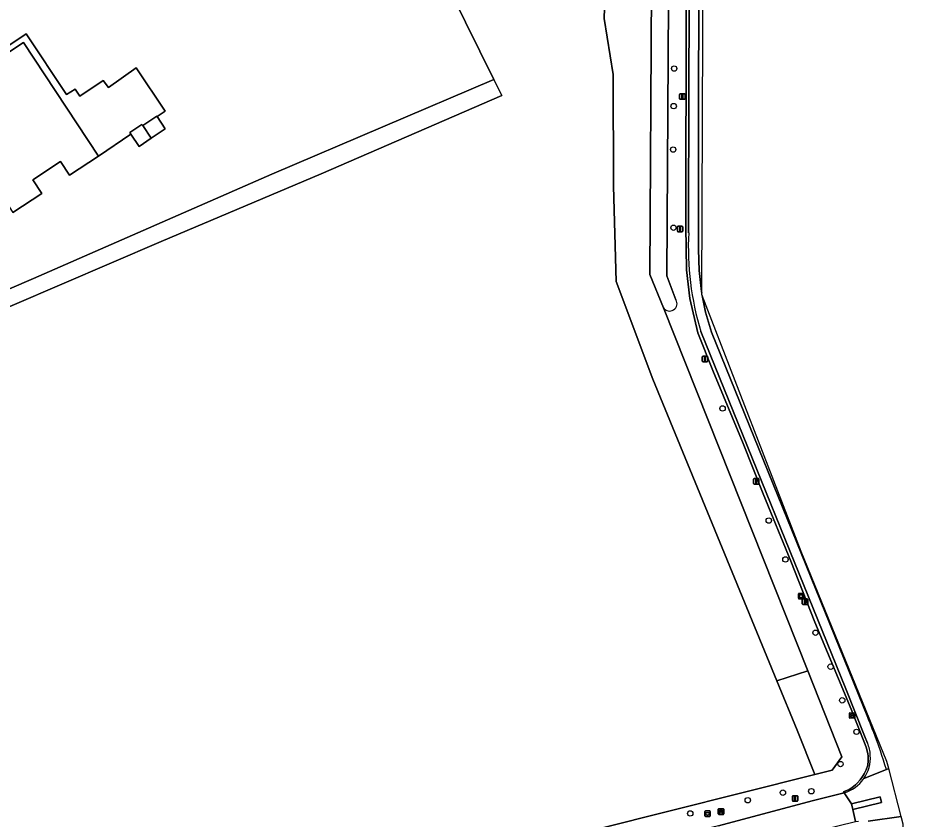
# Model space of a CAD drawing. Extents: x 161483 to 162250, y 379484 to 380833.
# Drawn here: x 162037.8 to 162201.1, y 379729.6 to 379875.1 of the extents above; entities that cross this region are included whole.
import ezdxf

# ---------------------------------------------------------------- set-up
doc = ezdxf.new("R2010")
doc.units = 0
for name, color, linetype in [('IMGEO_Afvalbak', 7, 'Continuous'), ('IMGEO_Bank', 7, 'Continuous'), ('IMGEO_Berm_open', 7, 'Continuous'), ('IMGEO_Boom', 7, 'Continuous'), ('IMGEO_Brandkraan', 7, 'Continuous'), ('IMGEO_Gemengd_bos', 7, 'Continuous'), ('IMGEO_Groenvoorziening', 7, 'Continuous'), ('IMGEO_Hek', 7, 'Continuous'), ('IMGEO_Lichtmast', 7, 'Continuous'), ('IMGEO_Pand', 7, 'Continuous'), ('IMGEO_Rijbaan_lokaal_gesloten', 7, 'Continuous'), ('IMGEO_Verkeersbordpaal', 7, 'Continuous'), ('IMGEO_Verkeerseiland_open', 7, 'Continuous'), ('IMGEO_Voetpad_onverhard', 7, 'Continuous'), ('IMGEO_Voetpad_open', 7, 'Continuous'), ('IMGEO_Waterloop', 7, 'Continuous'), ('IMGEO_Wegwijzer', 7, 'Continuous')]:
    doc.layers.add(name, color=color, linetype=linetype)

msp = doc.modelspace()

# ---------------------------------------------------------------- linework, layer by layer
at = {"layer": 'IMGEO_Afvalbak'}
for p, q in [((162162.56, 379730.18), (162162.56, 379730.98)), ((162162.56, 379730.98), (162162.56, 379730.18)), ((162162.66, 379731.08), (162163.45, 379731.08)), ((162163.45, 379731.08), (162162.66, 379731.08)), ((162163.55, 379730.98), (162163.55, 379730.18)), ((162163.55, 379730.18), (162163.55, 379730.98)), ((162163.45, 379730.08), (162162.66, 379730.08)), ((162162.66, 379730.08), (162163.45, 379730.08))]:
    msp.add_line(p, q, dxfattribs=at)
msp.add_lwpolyline([(162162.7, 379730.79), (162163.41, 379730.79), (162163.26, 379730.32), (162162.85, 379730.32), (162162.7, 379730.79)], dxfattribs=at)
for centre, start, end in [((162162.66, 379730.98), 90, 180), ((162162.66, 379730.98), 90, 180), ((162163.45, 379730.98), 0, 90), ((162163.45, 379730.98), 360, 90), ((162162.66, 379730.18), 180, 270), ((162162.66, 379730.18), 180, 270), ((162163.45, 379730.18), 270, 0), ((162163.45, 379730.18), 270, 0)]:
    msp.add_arc(centre, 0.1, start, end, dxfattribs=at)
at = {"layer": 'IMGEO_Bank'}
for p, q in [((162165.01, 379730.53), (162165.01, 379731.38)), ((162165.01, 379731.38), (162165.01, 379730.53)), ((162165.08, 379731.46), (162165.93, 379731.46)), ((162165.93, 379731.46), (162165.08, 379731.46)), ((162165.94, 379730.46), (162165.09, 379730.46)), ((162165.09, 379730.46), (162165.94, 379730.46)), ((162165.71, 379730.86), (162165.31, 379730.86)), ((162165.32, 379730.97), (162165.32, 379731.07)), ((162165.36, 379731.07), (162165.36, 379730.97)), ((162165.65, 379731.08), (162165.37, 379731.08)), ((162165.37, 379730.96), (162165.65, 379730.96)), ((162165.66, 379730.97), (162165.66, 379731.07)), ((162165.7, 379731.07), (162165.7, 379730.97)), ((162166.01, 379731.39), (162166.01, 379730.54)), ((162166.01, 379730.54), (162166.01, 379731.39))]:
    msp.add_line(p, q, dxfattribs=at)
for points in [[(162165.26, 379730.86), (162165.11, 379730.86), (162165.23, 379730.96), (162165.31, 379730.96)], [(162165.31, 379731.08), (162165.23, 379731.08), (162165.23, 379731.24), (162165.79, 379731.24), (162165.79, 379731.08), (162165.71, 379731.08)], [(162165.31, 379730.85), (162165.31, 379730.64), (162165.26, 379730.64), (162165.26, 379730.85)], [(162165.71, 379730.96), (162165.79, 379730.96), (162165.9, 379730.86), (162165.76, 379730.86)], [(162165.76, 379730.85), (162165.76, 379730.64), (162165.71, 379730.64), (162165.71, 379730.85)]]:
    msp.add_lwpolyline(points, dxfattribs=at)
for centre, radius, start, end in [((162165.09, 379731.38), 0.0779, 92.4484, 184.2845), ((162165.09, 379731.38), 0.0779, 92.4484, 184.2845), ((162165.09, 379730.54), 0.0779, 182.4484, 274.2845), ((162165.09, 379730.54), 0.0779, 182.4484, 274.2845), ((162165.26, 379730.85), 0.00671, 2.8957, 87.1043), ((162165.31, 379731.07), 0.00671, 2.8957, 87.1043), ((162165.31, 379730.97), 0.00671, 272.8957, 357.1043), ((162165.31, 379730.85), 0.00671, 92.8957, 177.1043), ((162165.37, 379731.07), 0.00671, 92.8957, 177.1043), ((162165.37, 379730.97), 0.00671, 182.8957, 267.1043), ((162165.65, 379731.07), 0.00671, 2.8957, 87.1043), ((162165.65, 379730.97), 0.00671, 272.8957, 357.1043), ((162165.71, 379731.07), 0.00671, 92.8957, 177.1043), ((162165.71, 379730.97), 0.00671, 182.8957, 267.1043), ((162165.71, 379730.85), 0.00671, 2.8957, 87.1043), ((162165.76, 379730.85), 0.00671, 92.8957, 177.1043), ((162165.93, 379731.38), 0.0779, 2.4484, 94.2845), ((162165.93, 379731.38), 0.0779, 2.4484, 94.2845), ((162165.93, 379730.54), 0.0779, 272.4484, 4.2845), ((162165.93, 379730.54), 0.0779, 272.4484, 4.2845)]:
    msp.add_arc(centre, radius, start, end, dxfattribs=at)
at = {"layer": 'IMGEO_Berm_open'}
for points in [[(162159.63, 379836.12), (162159.67, 379863.34), (162160.46, 380027.63)], [(162159.2, 379883.11), (162159.17, 379864.34), (162159.14, 379850.29), (162159.1, 379837.23), (162159.23, 379829.37), (162159.84, 379824.17), (162161.31, 379817.95), (162164.03, 379811.11), (162169.53, 379797.84), (162173.19, 379788.7), (162178.2, 379776.44), (162182.56, 379765.37), (162189.13, 379749.56), (162191.58, 379743.48), (162191.87, 379742.68), (162192.18, 379741.49), (162192.24, 379741.04), (162192.25, 379740.19), (162192.14, 379739.4), (162191.86, 379738.55), (162191.48, 379737.8), (162191.21, 379737.36), (162190.76, 379736.72), (162190.22, 379736.13), (162189.91, 379735.82), (162189.26, 379735.28), (162188.79, 379734.99), (162187.76, 379734.56), (162187.88, 379734.38)], [(162192.09, 379743.41), (162191.57, 379744.72), (162188.18, 379753.25), (162161.83, 379818.17)]]:
    msp.add_lwpolyline(points, dxfattribs=at)
for centre, radius, start, end in [((162212.95, 379833.54), 53.38, 177.2271, 196.7305), ((162185.93, 379740.78), 6.7, 3.3703, 23.1449), ((162185.94, 379740.78), 6.69, 325.1177, 3.3684), ((162185.94, 379740.78), 6.69, 286.8339, 325.1191)]:
    msp.add_arc(centre, radius, start, end, dxfattribs=at)
at = {"layer": 'IMGEO_Boom'}
for centre in [(162157, 379865.94), (162156.91, 379859.11), (162156.82, 379851.22), (162156.88, 379837.02), (162165.78, 379804.19), (162174.18, 379783.83), (162177.21, 379776.76), (162182.66, 379763.45), (162185.42, 379757.29), (162187.52, 379751.17), (162190.11, 379745.45), (162187.2, 379739.6), (162181.91, 379734.66), (162170.37, 379733.03), (162176.74, 379734.4), (162159.92, 379730.62)]:
    msp.add_circle(centre, 0.489, dxfattribs=at)
at = {"layer": 'IMGEO_Brandkraan'}
for p, q in [((162188.83, 379747.99), (162188.83, 379748.84)), ((162188.9, 379748.92), (162189.75, 379748.92)), ((162189.08, 379748.41), (162189.08, 379748.42)), ((162189.52, 379748.37), (162189.12, 379748.37)), ((162189.13, 379748.46), (162189.52, 379748.46)), ((162189.31, 379748.7), (162189.34, 379748.7)), ((162189.57, 379748.42), (162189.57, 379748.41)), ((162189.83, 379748.84), (162189.83, 379747.99)), ((162189.75, 379747.92), (162188.9, 379747.92)), ((162189.34, 379748.14), (162189.31, 379748.14))]:
    msp.add_line(p, q, dxfattribs=at)
for points in [[(162188.83, 379747.99), (162188.83, 379748.84)], [(162188.9, 379748.92), (162189.75, 379748.92)], [(162189.83, 379748.84), (162189.83, 379747.99)], [(162189.75, 379747.92), (162188.9, 379747.92)]]:
    msp.add_lwpolyline(points, dxfattribs=at)
for centre, radius, start, end in [((162188.9, 379748.84), 0.0765, 91.552, 178.448), ((162188.9, 379748.84), 0.0765, 91.552, 178.448), ((162189.12, 379748.42), 0.0403, 85.8775, 175.7526), ((162189.12, 379748.41), 0.0366, 178.938, 274.7102), ((162189.53, 379748.42), 0.0386, 1.7309, 96.639), ((162189.53, 379748.42), 0.043, 264.8664, 352.4533), ((162189.75, 379748.84), 0.0765, 1.552, 88.448), ((162189.75, 379748.84), 0.0765, 1.552, 88.448), ((162188.9, 379747.99), 0.0765, 181.552, 268.448), ((162188.9, 379747.99), 0.0765, 181.552, 268.448), ((162189.75, 379747.99), 0.0765, 271.552, 358.448), ((162189.75, 379747.99), 0.0765, 271.552, 358.448)]:
    msp.add_arc(centre, radius, start, end, dxfattribs=at)
for centre, major_axis, ratio, start_param, end_param in [((162189.31, 379748.42), (-0.387, 0.002), 0.722429, 4.712389, 7.853982), ((162189.34, 379748.42), (-0.39, 0.002), 0.717154, 1.570796, 4.712389)]:
    msp.add_ellipse(centre, major_axis=major_axis, ratio=ratio, start_param=start_param, end_param=end_param, dxfattribs=at)
at = {"layer": 'IMGEO_Gemengd_bos'}
for points in [[(162103.51, 379717.85), (162182.52, 379737.68), (162179.32, 379745.78), (162175.64, 379754.71), (162153.13, 379809.49), (162146.46, 379827.24), (162145.98, 379844.58), (162145.91, 379864.83), (162144.3, 379875.03), (162144.39, 379878.92), (162145.08, 380030.26), (162131.29, 380032.41), (162090.52, 380038.76), (162096.79, 380077.74), (162126.58, 380073.2), (162136.34, 380071.8), (162145.26, 380070.52), (162145.37, 380141.37), (162144.07, 380140.86), (162032.06, 380067.54)], [(162037.16, 380014.99), (162039.61, 380011.29), (162049.73, 380017.98), (162058.57, 380004.77), (162061.77, 380000), (162063.99, 379996.68), (162061.62, 379994.89), (162062.2, 379994.03), (162064.77, 379995.74), (162070.88, 379986.6), (162060.98, 379979.99), (162060.57, 379979.71), (162060.88, 379979.16), (162057.23, 379976.59), (162059.78, 379976.85), (162066.62, 379979.25), (162073.95, 379965.89), (162088.83, 379936.23), (162106.31, 379900.26), (162124.28, 379863.96), (162125.73, 379861.01), (162092.88, 379846.78), (162063.84, 379834.53), (161991.61, 379803.52)]]:
    msp.add_lwpolyline(points, dxfattribs=at)
for points in [[(162175.64, 379754.71), (162181.26, 379756.52), (162155.04, 379822.48), (162152.58, 379828.55), (162153.48, 379984.47), (162152.85, 380014.39), (162153.29, 380028.98), (162145.08, 380030.26), (162144.39, 379878.92), (162144.3, 379875.03), (162145.91, 379864.83), (162145.98, 379844.58), (162146.46, 379827.24), (162153.13, 379809.49)], [(162179.32, 379745.78), (162182.52, 379737.68), (162185.71, 379738.48), (162187.46, 379740.92), (162181.26, 379756.52), (162175.64, 379754.71)]]:
    msp.add_lwpolyline(points, close=True, dxfattribs=at)
at = {"layer": 'IMGEO_Groenvoorziening'}
for points in [[(162155.97, 380045.38), (162156.53, 380000), (162156.63, 379987.37), (162155.69, 379828.3), (162157.32, 379823.94)], [(162000, 379810.31), (162040.67, 379827.77), (162083.97, 379846.73), (162124.28, 379863.96), (162106.31, 379900.26), (162088.83, 379936.23), (162073.95, 379965.89), (162066.62, 379979.25), (162059.78, 379976.85), (162057.23, 379976.59), (162053.65, 379974.23), (162014.17, 379960.6)], [(162165.05, 379728.35), (162182.05, 379732.9), (162187.88, 379734.38), (162187.76, 379734.56), (162188.79, 379734.99), (162189.26, 379735.28), (162189.91, 379735.82), (162190.22, 379736.13), (162190.76, 379736.72), (162191.21, 379737.36), (162191.48, 379737.8), (162191.86, 379738.55), (162192.14, 379739.4), (162192.25, 379740.19), (162192.24, 379741.04), (162192.18, 379741.49), (162191.87, 379742.68), (162191.58, 379743.48), (162189.13, 379749.56), (162182.56, 379765.37), (162178.2, 379776.44), (162173.19, 379788.7), (162169.53, 379797.84), (162164.03, 379811.11), (162161.31, 379817.95), (162159.84, 379824.17), (162159.23, 379829.37), (162159.1, 379837.23), (162159.14, 379850.29), (162159.17, 379864.34), (162159.2, 379883.11)], [(162035.07, 379869.4), (162039.32, 379872.23), (162046.66, 379861.23), (162048.26, 379862.22), (162049.09, 379860.92), (162053.33, 379863.79), (162054.26, 379862.51), (162059.31, 379866.04), (162064.6, 379858.18), (162063.15, 379857.2), (162064.6, 379854.99), (162062.02, 379853.29), (162059.84, 379851.76), (162058.37, 379853.99), (162052.46, 379850.01), (162047.19, 379846.54), (162045.54, 379849.05), (162040.53, 379845.75), (162042.18, 379843.25), (162036.94, 379839.8)], [(162155.04, 379822.48), (162181.26, 379756.52), (162187.46, 379740.92), (162185.71, 379738.48), (162182.52, 379737.68), (162103.51, 379717.85)]]:
    msp.add_lwpolyline(points, dxfattribs=at)
msp.add_arc((162156.16, 379823.24), 1.36, 213.9846, 31.0616, dxfattribs=at)
at = {"layer": 'IMGEO_Hek'}
for points in [[(162155.04, 379822.48), (162181.26, 379756.52)], [(162181.26, 379756.52), (162187.46, 379740.92)], [(162187.46, 379740.92), (162185.71, 379738.48), (162182.52, 379737.68)], [(162182.52, 379737.68), (162103.51, 379717.85)]]:
    msp.add_lwpolyline(points, dxfattribs=at)
at = {"layer": 'IMGEO_Lichtmast'}
for p, q in [((162157.98, 379860.46), (162157.98, 379861.25)), ((162157.98, 379861.25), (162157.98, 379860.46)), ((162158.08, 379861.35), (162158.87, 379861.35)), ((162158.87, 379861.35), (162158.08, 379861.35)), ((162158.97, 379861.25), (162158.97, 379860.46)), ((162158.97, 379860.46), (162158.97, 379861.25)), ((162158.87, 379860.36), (162158.08, 379860.36)), ((162158.08, 379860.36), (162158.87, 379860.36)), ((162157.58, 379836.39), (162157.58, 379837.19)), ((162157.58, 379837.19), (162157.58, 379836.39)), ((162157.68, 379837.29), (162158.47, 379837.29)), ((162158.47, 379837.29), (162157.68, 379837.29)), ((162158.57, 379837.19), (162158.57, 379836.39)), ((162158.57, 379836.39), (162158.57, 379837.19)), ((162158.47, 379836.29), (162157.68, 379836.29)), ((162157.68, 379836.29), (162158.47, 379836.29)), ((162162.11, 379812.78), (162162.11, 379813.58)), ((162162.11, 379813.58), (162162.11, 379812.78)), ((162162.21, 379813.68), (162163, 379813.68)), ((162163, 379813.68), (162162.21, 379813.68)), ((162163.1, 379813.58), (162163.1, 379812.78)), ((162163.1, 379812.78), (162163.1, 379813.58)), ((162163, 379812.68), (162162.21, 379812.68)), ((162162.21, 379812.68), (162163, 379812.68)), ((162171.4, 379790.55), (162171.4, 379791.35)), ((162171.4, 379791.35), (162171.4, 379790.55)), ((162171.5, 379791.45), (162172.29, 379791.45)), ((162172.29, 379791.45), (162171.5, 379791.45)), ((162172.39, 379791.35), (162172.39, 379790.55)), ((162172.39, 379790.55), (162172.39, 379791.35)), ((162172.29, 379790.45), (162171.5, 379790.45)), ((162171.5, 379790.45), (162172.29, 379790.45)), ((162180.26, 379768.69), (162180.26, 379769.49)), ((162180.26, 379769.49), (162180.26, 379768.69)), ((162180.36, 379769.59), (162181.15, 379769.59)), ((162181.15, 379769.59), (162180.36, 379769.59)), ((162181.25, 379769.49), (162181.25, 379768.69)), ((162181.25, 379768.69), (162181.25, 379769.49)), ((162181.15, 379768.59), (162180.36, 379768.59)), ((162180.36, 379768.59), (162181.15, 379768.59))]:
    msp.add_line(p, q, dxfattribs=at)
for points in [[(162158.4, 379861.23), (162158.55, 379861.23), (162158.55, 379860.48), (162158.4, 379860.48), (162158.4, 379861.23)], [(162158, 379837.17), (162158.15, 379837.17), (162158.15, 379836.42), (162158, 379836.42), (162158, 379837.17)], [(162162.53, 379813.56), (162162.68, 379813.56), (162162.68, 379812.81), (162162.53, 379812.81), (162162.53, 379813.56)], [(162171.82, 379791.33), (162171.97, 379791.33), (162171.97, 379790.58), (162171.82, 379790.58), (162171.82, 379791.33)], [(162180.68, 379769.46), (162180.83, 379769.46), (162180.83, 379768.71), (162180.68, 379768.71), (162180.68, 379769.46)]]:
    msp.add_lwpolyline(points, dxfattribs=at)
for centre, start, end in [((162158.08, 379861.25), 90, 180), ((162158.08, 379861.25), 90, 180), ((162158.87, 379861.25), 0, 90), ((162158.87, 379861.25), 360, 90), ((162158.08, 379860.46), 180, 270), ((162158.08, 379860.46), 180, 270), ((162158.87, 379860.46), 270, 0), ((162158.87, 379860.46), 270, 0), ((162157.68, 379837.19), 90, 180), ((162157.68, 379837.19), 90, 180), ((162157.68, 379836.39), 180, 270), ((162157.68, 379836.39), 180, 270), ((162158.47, 379837.19), 0, 90), ((162158.47, 379837.19), 360, 90), ((162158.47, 379836.39), 270, 0), ((162158.47, 379836.39), 270, 0), ((162162.21, 379813.58), 90, 180), ((162162.21, 379813.58), 90, 180), ((162163, 379813.58), 0, 90), ((162163, 379813.58), 360, 90), ((162162.21, 379812.78), 180, 270), ((162162.21, 379812.78), 180, 270), ((162163, 379812.78), 270, 0), ((162163, 379812.78), 270, 0), ((162171.5, 379791.35), 90, 180), ((162171.5, 379791.35), 90, 180), ((162172.29, 379791.35), 0, 90), ((162172.29, 379791.35), 360, 90), ((162171.5, 379790.55), 180, 270), ((162171.5, 379790.55), 180, 270), ((162172.29, 379790.55), 270, 0), ((162172.29, 379790.55), 270, 0), ((162180.36, 379769.49), 90, 180), ((162180.36, 379769.49), 90, 180), ((162181.15, 379769.49), 0, 90), ((162181.15, 379769.49), 360, 90), ((162180.36, 379768.69), 180, 270), ((162180.36, 379768.69), 180, 270), ((162181.15, 379768.69), 270, 0), ((162181.15, 379768.69), 270, 0)]:
    msp.add_arc(centre, 0.1, start, end, dxfattribs=at)
at = {"layer": 'IMGEO_Pand'}
for points in [[(162036.94, 379839.8), (162042.18, 379843.25), (162040.53, 379845.75), (162045.54, 379849.05), (162047.19, 379846.54), (162052.46, 379850.01), (162038.87, 379870.65), (162033.61, 379867.2), (162035.21, 379864.65), (162030.3, 379861.42), (162028.61, 379863.89), (162023.36, 379860.44), (162028.55, 379852.56), (162031.06, 379854.21), (162034.26, 379849.33), (162031.76, 379847.68)], [(162063.15, 379857.2), (162063.08, 379857.3), (162060.5, 379855.6), (162062.02, 379853.29), (162064.6, 379854.99)], [(162060.5, 379855.6), (162060.36, 379855.8), (162058.14, 379854.34), (162058.37, 379853.99), (162059.84, 379851.76), (162062.02, 379853.29)]]:
    msp.add_lwpolyline(points, close=True, dxfattribs=at)
at = {"layer": 'IMGEO_Rijbaan_lokaal_gesloten'}
for points in [[(162162, 379825.11), (162161.94, 379825.45), (162161.52, 379829.25), (162161.44, 379833.08), (162161.43, 379863.42), (162162.24, 380027.63), (162160.46, 380027.63), (162159.67, 379863.34), (162159.63, 379836.12)], [(162192.15, 379748.03), (162163.79, 379818.04), (162162.7, 379821.71), (162162.09, 379824.68), (162162.09, 379824.68), (162162, 379824.91), (162162, 379825.11)], [(162161.83, 379818.17), (162188.18, 379753.25), (162191.57, 379744.72), (162192.09, 379743.41)], [(162198.21, 379730.08), (162195.96, 379738.76), (162195.96, 379738.76), (162195.54, 379738.63), (162191.43, 379736.95)], [(162191.43, 379736.95), (162195.54, 379738.63)], [(162187.88, 379734.38), (162189.17, 379732.34), (162194.38, 379733.64), (162194.64, 379732.64), (162189.44, 379731.37), (162189.91, 379729.16), (162190.48, 379729.25)], [(162173.52, 379602.83), (162182.59, 379620.96), (162200.26, 379657.15), (162201.1, 379663.04), (162198.57, 379728.69), (162198.21, 379730.08), (162192.21, 379729.23)], [(162192.21, 379729.23), (162198.21, 379730.08)]]:
    msp.add_lwpolyline(points, dxfattribs=at)
msp.add_lwpolyline([(162187.88, 379734.38), (162182.05, 379732.9), (162165.05, 379728.35), (162138.56, 379722.09), (162003.93, 379688.47), (162000, 379687.49), (161828.7, 379644.34), (161812.36, 379640.09), (161798.36, 379636.6), (161780.29, 379632.09), (161790.31, 379630.75), (161800.07, 379633.18), (161812.79, 379636.34), (161850.49, 379645.48), (161878.98, 379652.65), (161964.61, 379673.75), (162000, 379682.26), (162005.31, 379683.53), (162048.1, 379693.81), (162112.09, 379709.59), (162183.27, 379727.53), (162189.91, 379729.16), (162189.44, 379731.37), (162189.17, 379732.34)], close=True, dxfattribs=at)
for centre, radius, start, end in [((162212.95, 379833.54), 53.38, 177.2271, 196.7305), ((162095.69, 379708), 104.44, 20.9415, 22.5369), ((162094.34, 379707.45), 105.9, 17.1234, 20.9584), ((162185.93, 379740.78), 6.7, 3.3703, 23.1449), ((162185.94, 379740.78), 6.69, 325.1177, 3.3684), ((162185.94, 379740.78), 6.69, 286.8339, 325.1191)]:
    msp.add_arc(centre, radius, start, end, dxfattribs=at)
at = {"layer": 'IMGEO_Verkeersbordpaal'}
for p, q in [((162178.46, 379732.95), (162178.46, 379733.75)), ((162178.46, 379733.75), (162178.46, 379732.95)), ((162178.56, 379733.85), (162179.35, 379733.85)), ((162179.35, 379733.85), (162178.56, 379733.85)), ((162179.45, 379733.75), (162179.45, 379732.95)), ((162179.45, 379732.95), (162179.45, 379733.75)), ((162179.35, 379732.85), (162178.56, 379732.85)), ((162178.56, 379732.85), (162179.35, 379732.85))]:
    msp.add_line(p, q, dxfattribs=at)
msp.add_lwpolyline([(162178.88, 379733.72), (162179.03, 379733.72), (162179.03, 379732.97), (162178.88, 379732.97), (162178.88, 379733.72)], dxfattribs=at)
for centre, start, end in [((162178.56, 379733.75), 90, 180), ((162178.56, 379733.75), 90, 180), ((162179.35, 379733.75), 0, 90), ((162179.35, 379733.75), 360, 90), ((162178.56, 379732.95), 180, 270), ((162178.56, 379732.95), 180, 270), ((162179.35, 379732.95), 270, 0), ((162179.35, 379732.95), 270, 0)]:
    msp.add_arc(centre, 0.1, start, end, dxfattribs=at)
at = {"layer": 'IMGEO_Verkeerseiland_open'}
for points in [[(162162, 379825.11), (162162.45, 379935.34), (162162.87, 380112.5), (162163.39, 380125.99), (162162.73, 380126), (162162.24, 380027.63), (162161.43, 379863.42), (162161.44, 379833.08), (162161.52, 379829.25), (162161.94, 379825.45), (162162, 379825.11)], [(162195.96, 379738.76), (162195.63, 379740.05), (162180.09, 379778.2), (162162.09, 379824.68), (162162.09, 379824.68), (162162.7, 379821.71), (162163.79, 379818.04), (162192.15, 379748.03)], [(162195.54, 379738.63), (162195.96, 379738.76), (162195.96, 379738.76)]]:
    msp.add_lwpolyline(points, dxfattribs=at)
msp.add_lwpolyline([(162189.44, 379731.37), (162194.64, 379732.64), (162194.38, 379733.64), (162189.17, 379732.34)], close=True, dxfattribs=at)
for centre, radius, start, end in [((162095.69, 379708), 104.44, 20.9415, 22.5369), ((162094.34, 379707.45), 105.9, 17.1234, 20.9584)]:
    msp.add_arc(centre, radius, start, end, dxfattribs=at)
at = {"layer": 'IMGEO_Voetpad_onverhard'}
for points in [[(162063.84, 379834.53), (162092.88, 379846.78), (162125.73, 379861.01), (162124.28, 379863.96), (162083.97, 379846.73), (162040.67, 379827.77), (162000, 379810.31), (161972.01, 379798.74), (161948.48, 379789.71), (161922.77, 379779.55), (161906.05, 379769.39), (161887.59, 379762.26), (161856.95, 379750), (161827.96, 379738.1), (161787.11, 379720.82), (161749.93, 379805.11), (161744.1, 379818.99), (161724.63, 379863.92), (161721.74, 379861.99), (161784.2, 379719.73), (161770.7, 379714.16), (161734.28, 379698.73), (161656.43, 379666.43), (161654.66, 379665.69)], [(161816.03, 379656.04), (161815.64, 379656.04), (161788.99, 379719.49), (161843.4, 379742.34), (161885.2, 379759.07), (161901.54, 379765.38), (161916.49, 379771.51), (161986.26, 379800.88), (161991.6, 379802.61), (161991.61, 379803.52), (162063.84, 379834.53)]]:
    msp.add_lwpolyline(points, dxfattribs=at)
at = {"layer": 'IMGEO_Voetpad_open'}
msp.add_lwpolyline([(162033.61, 379867.2), (162038.87, 379870.65), (162052.46, 379850.01), (162058.37, 379853.99), (162058.14, 379854.34), (162060.36, 379855.8), (162060.5, 379855.6), (162063.08, 379857.3), (162063.15, 379857.2), (162064.6, 379858.18), (162059.31, 379866.04), (162054.26, 379862.51), (162053.33, 379863.79), (162049.09, 379860.92), (162048.26, 379862.22), (162046.66, 379861.23), (162039.32, 379872.23), (162035.07, 379869.4)], dxfattribs=at)
at = {"layer": 'IMGEO_Waterloop'}
for points in [[(162153.79, 380045.57), (162153.29, 380028.98), (162152.85, 380014.39), (162153.48, 379984.47), (162152.58, 379828.55), (162155.04, 379822.48)], [(162157.32, 379823.94), (162155.69, 379828.3), (162156.63, 379987.37), (162156.53, 380000), (162155.97, 380045.38)]]:
    msp.add_lwpolyline(points, dxfattribs=at)
msp.add_arc((162156.16, 379823.24), 1.36, 213.9846, 31.0616, dxfattribs=at)
at = {"layer": 'IMGEO_Wegwijzer'}
for p, q in [((162179.55, 379769.7), (162179.55, 379770.5)), ((162179.55, 379770.5), (162179.55, 379769.7)), ((162179.65, 379770.6), (162180.44, 379770.6)), ((162180.44, 379770.6), (162179.65, 379770.6)), ((162180.44, 379769.6), (162179.65, 379769.6)), ((162179.65, 379769.6), (162180.44, 379769.6)), ((162180.54, 379770.5), (162180.54, 379769.7)), ((162180.54, 379769.7), (162180.54, 379770.5))]:
    msp.add_line(p, q, dxfattribs=at)
for points in [[(162179.65, 379770.33), (162180.43, 379770.33), (162180.43, 379769.87), (162179.65, 379769.87), (162179.65, 379770.33)], [(162179.71, 379770.27), (162179.71, 379769.93), (162180.37, 379769.93), (162180.37, 379770.27), (162179.71, 379770.27)]]:
    msp.add_lwpolyline(points, dxfattribs=at)
for centre, start, end in [((162179.65, 379770.5), 90, 180), ((162179.65, 379770.5), 90, 180), ((162179.65, 379769.7), 180, 270), ((162179.65, 379769.7), 180, 270), ((162180.44, 379770.5), 0, 90), ((162180.44, 379770.5), 360, 90), ((162180.44, 379769.7), 270, 0), ((162180.44, 379769.7), 270, 0)]:
    msp.add_arc(centre, 0.1, start, end, dxfattribs=at)

doc.saveas('drawing.dxf')
